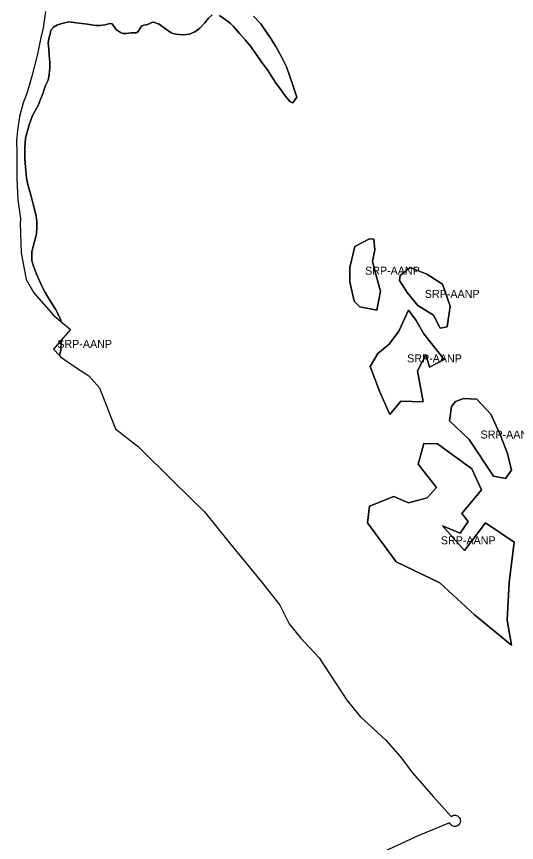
# Model space of a CAD drawing. Extents: x 598968 to 613553, y 4409678 to 4430833.
# Drawn here: x 602943 to 603692, y 4425936 to 4427175 of the extents above; entities that cross this region are included whole.
import ezdxf

# ---------------------------------------------------------------- set-up
doc = ezdxf.new("R2010")
doc.units = 0
doc.layers.add('Sòl Rústic Protegit', color=7, linetype='Continuous')
doc.layers.add('Sòl Rústic Protegit - Alt Nivell de Protecció', color=7, linetype='Continuous')

msp = doc.modelspace()

# ---------------------------------------------------------------- linework, layer by layer
at = {"layer": 'Sòl Rústic Protegit'}
for points in [[(603235.8701, 4427176.88), (603230.4701, 4427172.11), (603225.0601, 4427165.11), (603217.7501, 4427157.16), (603210.1301, 4427151.76), (603202.1801, 4427147.94), (603192.0101, 4427146.99), (603180.8901, 4427147.94), (603174.5301, 4427149.85), (603165.9501, 4427156.21), (603156.4101, 4427162.89), (603149.7601, 4427165.77), (603146.6801, 4427166), (603141.7001, 4427163.55), (603137.7801, 4427161.85), (603133.5701, 4427161.64), (603130.5301, 4427160.49), (603128.9501, 4427158.4), (603124.7801, 4427151.44), (603122.2801, 4427150.13), (603114.8401, 4427149.88), (603107.6601, 4427149.01), (603102.1801, 4427149.05), (603098.5401, 4427150.34), (603092.8601, 4427154.45), (603089.3601, 4427159.12), (603086.0201, 4427163.52), (603082.5301, 4427163.84), (603075.5301, 4427162.25), (603066.9501, 4427160.98), (603060.9101, 4427160.98), (603049.1501, 4427162.89), (603040.5701, 4427163.84), (603031.9901, 4427165.11), (603021.1901, 4427166.39), (603012.6001, 4427164.8), (603004.3401, 4427161.93), (602997.9801, 4427158.75), (602994.1701, 4427154.3), (602993.2201, 4427148.26), (602991.9501, 4427143.49), (602990.0401, 4427135.22), (602991.3101, 4427125.37), (602991.6301, 4427116.14), (602992.5801, 4427106.29), (602992.9001, 4427097.38), (602991.9501, 4427087.52), (602990.0401, 4427079.26), (602985.5901, 4427069.85), (602982.7301, 4427059.99), (602978.2801, 4427048.86), (602975.1001, 4427041.23), (602966.5201, 4427026.07), (602961.7501, 4427012.08), (602956.0301, 4426992.04), (602955.0801, 4426977.42), (602955.4001, 4426960.56), (602956.3501, 4426949.11), (602957.9401, 4426931.94), (602960.1601, 4426920.81), (602964.6101, 4426905.15), (602968.4301, 4426890.84), (602971.6101, 4426877.8), (602973.1901, 4426867.62), (602973.1901, 4426859.04), (602972.5601, 4426848.23), (602969.7001, 4426837.1), (602967.4701, 4426829.47), (602965.5701, 4426821.2), (602965.8801, 4426808.8), (602968.1101, 4426799.89), (602972.8801, 4426788.13), (602977.0101, 4426778.27), (602981.7801, 4426767.98), (602985.9101, 4426760.34), (602990.0401, 4426753.03), (603001.8601, 4426734.67), (603005.5401, 4426727.13), (603009.1101, 4426719.01), (603009.4357, 4426717.0374), (603023.6101, 4426705.2002), (603023.6082, 4426705.198), (603009.7111, 4426688.971), (603009.7401, 4426687.84), (603009.1101, 4426674.49), (603007.4047, 4426665.8526), (603008.9401, 4426664.2602), (603028.2401, 4426650.3602), (603051.3901, 4426635.6802), (603067.2501, 4426617.6202), (603067.2526, 4426617.6138), (603081.0901, 4426581.6102), (603081.0926, 4426581.6038), (603091.1506, 4426556.1798), (603125.7001, 4426528.9102), (603178.2901, 4426477.0502), (603224.4601, 4426431.4402), (603261.5501, 4426385.6102), (603310.0901, 4426326.4902), (603337.5001, 4426291.4002), (603337.5032, 4426291.3941), (603351.6301, 4426263.8002), (603368.4401, 4426242.5902), (603396.2901, 4426212.7002), (603396.2938, 4426212.6945), (603437.8001, 4426149.1102), (603457.7301, 4426124.7202), (603496.3701, 4426089.0402), (603517.7401, 4426064.7702), (603517.7441, 4426064.7648), (603536.4701, 4426039.8802), (603567.4801, 4426004.7402), (603594.1701, 4425974.43), (603595.3501, 4425975.2982), (603596.6623, 4425975.9496), (603598.0675, 4425976.3638), (603599.5233, 4425976.5286), (603600.9855, 4425976.4388), (603602.4101, 4425976.0974), (603603.7543, 4425975.5144), (603604.9771, 4425974.7076), (603606.0417, 4425973.7014), (603606.0458, 4425973.696), (603606.9163, 4425972.526), (603606.9194, 4425972.5199), (603607.5741, 4425971.217), (603607.576, 4425971.2105), (603607.9953, 4425969.8138), (603608.1673, 4425968.359), (603608.0849, 4425966.8962), (603607.7505, 4425965.47), (603607.1743, 4425964.123), (603606.3735, 4425962.8962), (603605.3727, 4425961.8264), (603604.2017, 4425960.9462), (603602.8959, 4425960.2818), (603601.4949, 4425959.8536), (603600.0409, 4425959.6744), (603598.5777, 4425959.7494), (603597.1499, 4425960.0766), (603595.8001, 4425960.6462), (603594.5693, 4425961.4408), (603593.4945, 4425962.4364), (603592.6124, 4425963.5976), (603592.6083, 4425963.603), (603591.9433, 4425964.8941), (603591.9401, 4425964.9002), (603545.8201, 4425946.0202), (603481.9701, 4425916.7302)], [(603298.0801, 4427174.84), (603309.2001, 4427163.39), (603315.2401, 4427154.49), (603322.8701, 4427143.04), (603331.4501, 4427129.5), (603340.3501, 4427113.28), (603347.3401, 4427098.97), (603351.7901, 4427085.93), (603358.1501, 4427068.76), (603362.9601, 4427053.39), (603357.0601, 4427045.03), (603352.7501, 4427046.82), (603345.4401, 4427055.41), (603338.4401, 4427065.58), (603332.0901, 4427074.17), (603323.8201, 4427086.57), (603318.7401, 4427094.52), (603312.0601, 4427103.74), (603302.8501, 4427116.46), (603293.3101, 4427130.14), (603285.6801, 4427139.67), (603277.1901, 4427149.21), (603267.9701, 4427159.39), (603262.8801, 4427164.48), (603253.3501, 4427171.79), (603246.9901, 4427175.93)]]:
    msp.add_lwpolyline(points, dxfattribs=at)
for points in [[(603488.3337, 4426762.3594), (603482.6461, 4426733.8594), (603457.5837, 4426738.8594), (603449.0837, 4426747.3594), (603442.6461, 4426776.3594), (603442.2087, 4426797.8594), (603449.7711, 4426829.3594), (603471.8961, 4426840.8594), (603478.2711, 4426840.3594), (603479.9587, 4426824.3594), (603476.4587, 4426806.8594), (603482.1461, 4426783.8594)], [(603588.5249, 4426709.0324), (603577.7125, 4426707.0324), (603567.9659, 4426726.7316), (603544.3375, 4426741.0324), (603528.5875, 4426760.5324), (603516.6499, 4426778.5324), (603517.7749, 4426786.0324), (603532.8375, 4426798.0324), (603557.9625, 4426788.0324), (603581.3375, 4426773.0324), (603592.9625, 4426740.0324)], [(603553.3665, 4426698.5754), (603583.6083, 4426659.9912), (603561.7089, 4426648.5202), (603556.4949, 4426667.291), (603543.9811, 4426643.3062), (603552.3237, 4426596.3792), (603518.9535, 4426597.422), (603502.2683, 4426577.6086), (603487.0127, 4426612.7998), (603473.0695, 4426649.563), (603484.5127, 4426669.2998), (603501.2255, 4426682.9332), (603515.8251, 4426702.7468), (603530.4245, 4426734.0312), (603541.8955, 4426718.389)], [(603684.7701, 4426494.1662), (603675.7743, 4426481.7106), (603657.7827, 4426485.1706), (603621.3551, 4426539.9778), (603592.0447, 4426568.2082), (603594.8125, 4426589.6598), (603601.0403, 4426597.2716), (603612.8041, 4426601.4234), (603632.8715, 4426600.7314), (603653.6309, 4426577.896), (603667.4705, 4426548.8328), (603678.5421, 4426519.0776)], [(603640.0205, 4426464.6366), (603610.2995, 4426428.9714), (603619.8103, 4426417.083), (603607.9219, 4426399.8448), (603581.1729, 4426410.5444), (603614.4605, 4426373.6904), (603645.9647, 4426415.2998), (603688.7629, 4426386.1732), (603681.0355, 4426325.5424), (603678.3249, 4426269.2998), (603684.6019, 4426231.6242), (603629.4921, 4426277.277), (603577.3513, 4426325.2466), (603511.6537, 4426356.531), (603468.8981, 4426414.929), (603472.0267, 4426439.9566), (603508.5253, 4426454.556), (603530.4245, 4426445.1706), (603558.5805, 4426452.4704), (603572.1371, 4426468.1126), (603544.6375, 4426503.2998), (603551.2809, 4426526.5104), (603553.2353, 4426534.1836), (603574.0125, 4426533.7998), (603625.1601, 4426496.1408)]]:
    msp.add_lwpolyline(points, close=True, dxfattribs=at)
at = {"layer": 'Sòl Rústic Protegit - Alt Nivell de Protecció'}
for points in [[(602986.2801, 4427182.2102), (602982.7801, 4427157.5102), (602979.2801, 4427143.1102), (602973.9801, 4427118.2102), (602969.4801, 4427100.5102), (602965.7801, 4427085.2102), (602958.7801, 4427060.8102), (602952.6801, 4427045.2102), (602947.3801, 4427024.7102), (602944.0801, 4427004.0102), (602942.7801, 4426987.9102), (602943.0801, 4426969.5102), (602943.2801, 4426955.6102), (602943.4801, 4426931.1102), (602944.7801, 4426899.6102), (602948.7801, 4426871.5102), (602948.2801, 4426864.3102), (602949.7801, 4426819.9602), (602957.4301, 4426780.0902), (602957.4334, 4426780.0842), (602968.7001, 4426759.9502), (602998.0801, 4426726.5202), (603009.4357, 4426717.0374), (603009.1101, 4426719.01), (603005.5401, 4426727.13), (603001.8601, 4426734.67), (602990.0401, 4426753.03), (602985.9101, 4426760.34), (602981.7801, 4426767.98), (602977.0101, 4426778.27), (602972.8801, 4426788.13), (602968.1101, 4426799.89), (602965.8801, 4426808.8), (602965.5701, 4426821.2), (602967.4701, 4426829.47), (602969.7001, 4426837.1), (602972.5601, 4426848.23), (602973.1901, 4426859.04), (602973.1901, 4426867.62), (602971.6101, 4426877.8), (602968.4301, 4426890.84), (602964.6101, 4426905.15), (602960.1601, 4426920.81), (602957.9401, 4426931.94), (602956.3501, 4426949.11), (602955.4001, 4426960.56), (602955.0801, 4426977.42), (602956.0301, 4426992.04), (602961.7501, 4427012.08), (602966.5201, 4427026.07), (602975.1001, 4427041.23), (602978.2801, 4427048.86), (602982.7301, 4427059.99), (602985.5901, 4427069.85), (602990.0401, 4427079.26), (602991.9501, 4427087.52), (602992.9001, 4427097.38), (602992.5801, 4427106.29), (602991.6301, 4427116.14), (602991.3101, 4427125.37), (602990.0401, 4427135.22), (602991.9501, 4427143.49), (602993.2201, 4427148.26), (602994.1701, 4427154.3), (602997.9801, 4427158.75), (603004.3401, 4427161.93), (603012.6001, 4427164.8), (603021.1901, 4427166.39), (603031.9901, 4427165.11), (603040.5701, 4427163.84), (603049.1501, 4427162.89), (603060.9101, 4427160.98), (603066.9501, 4427160.98), (603075.5301, 4427162.25), (603082.5301, 4427163.84), (603086.0201, 4427163.52), (603089.3601, 4427159.12), (603092.8601, 4427154.45), (603098.5401, 4427150.34), (603102.1801, 4427149.05), (603107.6601, 4427149.01), (603114.8401, 4427149.88), (603122.2801, 4427150.13), (603124.7801, 4427151.44), (603128.9501, 4427158.4), (603130.5301, 4427160.49), (603133.5701, 4427161.64), (603137.7801, 4427161.85), (603141.7001, 4427163.55), (603146.6801, 4427166), (603149.7601, 4427165.77), (603156.4101, 4427162.89), (603165.9501, 4427156.21), (603174.5301, 4427149.85), (603180.8901, 4427147.94), (603192.0101, 4427146.99), (603202.1801, 4427147.94), (603210.1301, 4427151.76), (603217.7501, 4427157.16), (603225.0601, 4427165.11), (603230.4701, 4427172.11), (603235.8701, 4427176.88)], [(603246.9901, 4427175.93), (603253.3501, 4427171.79), (603262.8801, 4427164.48), (603267.9701, 4427159.39), (603277.1901, 4427149.21), (603285.6801, 4427139.67), (603293.3101, 4427130.14), (603302.8501, 4427116.46), (603312.0601, 4427103.74), (603318.7401, 4427094.52), (603323.8201, 4427086.57), (603332.0901, 4427074.17), (603338.4401, 4427065.58), (603345.4401, 4427055.41), (603352.7501, 4427046.82), (603357.0601, 4427045.03), (603362.9601, 4427053.39), (603358.1501, 4427068.76), (603351.7901, 4427085.93), (603347.3401, 4427098.97), (603340.3501, 4427113.28), (603331.4501, 4427129.5), (603322.8701, 4427143.04), (603315.2401, 4427154.49), (603309.2001, 4427163.39), (603298.0801, 4427174.84)]]:
    msp.add_lwpolyline(points, dxfattribs=at)
for points in [[(603488.3337, 4426762.3594), (603482.1461, 4426783.8594), (603476.4587, 4426806.8594), (603479.9587, 4426824.3594), (603478.2711, 4426840.3594), (603471.8961, 4426840.8594), (603449.7711, 4426829.3594), (603442.2087, 4426797.8594), (603442.6461, 4426776.3594), (603449.0837, 4426747.3594), (603457.5837, 4426738.8594), (603482.6461, 4426733.8594)], [(603588.5249, 4426709.0324), (603592.9625, 4426740.0324), (603581.3375, 4426773.0324), (603557.9625, 4426788.0324), (603532.8375, 4426798.0324), (603517.7749, 4426786.0324), (603516.6499, 4426778.5324), (603528.5875, 4426760.5324), (603544.3375, 4426741.0324), (603567.9659, 4426726.7316), (603577.7125, 4426707.0324)], [(603553.3665, 4426698.5754), (603541.8955, 4426718.389), (603530.4245, 4426734.0312), (603515.8251, 4426702.7468), (603501.2255, 4426682.9332), (603484.5127, 4426669.2998), (603473.0695, 4426649.563), (603487.0127, 4426612.7998), (603502.2683, 4426577.6086), (603518.9535, 4426597.422), (603552.3237, 4426596.3792), (603543.9811, 4426643.3062), (603556.4949, 4426667.291), (603561.7089, 4426648.5202), (603583.6083, 4426659.9912)], [(603007.4047, 4426665.8526), (603009.1101, 4426674.49), (603009.7401, 4426687.84), (603009.7111, 4426688.971), (602998.1401, 4426675.4602), (602998.1445, 4426675.4557)], [(603684.7701, 4426494.1662), (603678.5421, 4426519.0776), (603667.4705, 4426548.8328), (603653.6309, 4426577.896), (603632.8715, 4426600.7314), (603612.8041, 4426601.4234), (603601.0403, 4426597.2716), (603594.8125, 4426589.6598), (603592.0447, 4426568.2082), (603621.3551, 4426539.9778), (603657.7827, 4426485.1706), (603675.7743, 4426481.7106)], [(603640.0205, 4426464.6366), (603625.1601, 4426496.1408), (603574.0125, 4426533.7998), (603553.2353, 4426534.1836), (603551.2809, 4426526.5104), (603544.6375, 4426503.2998), (603572.1371, 4426468.1126), (603558.5805, 4426452.4704), (603530.4245, 4426445.1706), (603508.5253, 4426454.556), (603472.0267, 4426439.9566), (603468.8981, 4426414.929), (603511.6537, 4426356.531), (603577.3513, 4426325.2466), (603629.4921, 4426277.277), (603684.6019, 4426231.6242), (603678.3249, 4426269.2998), (603681.0355, 4426325.5424), (603688.7629, 4426386.1732), (603645.9647, 4426415.2998), (603614.4605, 4426373.6904), (603581.1729, 4426410.5444), (603607.9219, 4426399.8448), (603619.8103, 4426417.083), (603610.2995, 4426428.9714)]]:
    msp.add_lwpolyline(points, close=True, dxfattribs=at)

# ---------------------------------------------------------------- texts
for p in [(603465.2712, 4426787.3594), (603554.8062, 4426752.5324), (603003.9401, 4426677.4118), (603528.3389, 4426655.8199), (603638.4074, 4426541.567), (603578.8305, 4426382.9039)]:
    msp.add_text('SRP-AANP', height=12, dxfattribs=at).set_placement(p)

doc.saveas('drawing.dxf')
